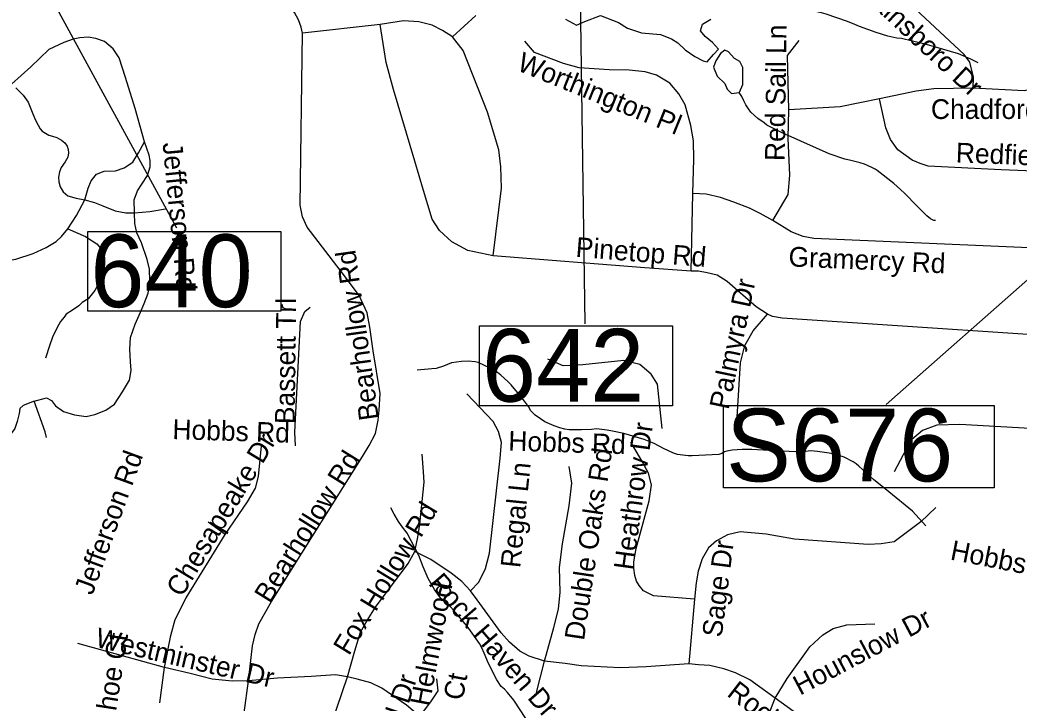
# Model space of a CAD drawing. Extents: x 1662474 to 1856135, y 779280 to 917889.
# Drawn here: x 1742716 to 1747522, y 858234 to 861521 of the extents above; entities that cross this region are included whole.
import ezdxf

# ---------------------------------------------------------------- set-up
doc = ezdxf.new("R2010")
doc.units = 0
for name, color, linetype in [('Exist Hydrographic Misc Water Feature', 7, 'Continuous'), ('Exist Hydrographic Pond Under 1500 Sq Ft', 7, 'Continuous'), ('Exist Road Non-System Type 51', 7, 'Continuous'), ('Exist Road Non-System Type 51 Label', 7, 'Continuous'), ('Exist Road Secondary Structure Ovrhead Sign Number Label', 7, 'Continuous'), ('Exist Road Secondary Structure Standard Bridge Number Label', 7, 'Continuous')]:
    doc.layers.add(name, color=color, linetype=linetype)

msp = doc.modelspace()

# ---------------------------------------------------------------- linework, layer by layer
at = {"layer": 'Exist Hydrographic Misc Water Feature'}
for points in [[(1747325.9, 861314.6), (1747290, 861333), (1747230.3, 861357.4), (1747076.6, 861402.7), (1747008.7, 861419.3), (1746956.8, 861431.7), (1746934.7, 861434), (1746890.8, 861442.3), (1746834.8, 861460.7), (1746755, 861489.3), (1746731.3, 861499.6), (1746697.2, 861513.8), (1746593.7, 861548.8), (1746571.7, 861554.9), (1746477.8, 861573.7), (1746449.7, 861576), (1746315.8, 861581), (1746297.8, 861581.2), (1746265.8, 861581.4), (1746179.7, 861574.1)], [(1747119.6, 860556.1), (1747111.6, 860556.1), (1747095.6, 860564.2), (1747077.8, 860578.4), (1747030.2, 860626.9), (1746972.6, 860685.3), (1746950.9, 860705.5), (1746919.1, 860733.8), (1746839.5, 860796.4), (1746829.5, 860802.6), (1746817.6, 860808.6), (1746793.6, 860820.8), (1746777.8, 860827), (1746757.7, 860833.1), (1746705.8, 860845.6), (1746683.9, 860851.7), (1746608, 860876.4), (1746410.8, 860964.1), (1746392.7, 860972.2), (1746309, 861014.9), (1746295.3, 861025.1), (1746265.4, 861047.2), (1746249.6, 861061.4), (1746231.5, 861077.6), (1746219.9, 861093.7), (1746208, 861111.7), (1746197.9, 861131.8), (1746188.1, 861151.9), (1746176.1, 861171.9)], [(1747073.5, 859086.1), (1747057.7, 859104.1), (1747010.1, 859156.5), (1746894.7, 859249.5), (1746821.3, 859310.1), (1746751.8, 859372.8), (1746737.8, 859384.9), (1746724.1, 859395), (1746680.2, 859417.3), (1746634.3, 859431.8), (1746608.2, 859435.9), (1746552.2, 859444.4), (1746520.3, 859446.7), (1746482.3, 859443), (1746448.3, 859443.3), (1746320.3, 859448.3), (1746236.3, 859453), (1746190.3, 859453.4), (1746142.3, 859449.8), (1746116.1, 859446), (1746104.2, 859442.1), (1746092.1, 859434.2), (1746078, 859430.2), (1745950, 859423.3), (1745929.9, 859423.5), (1745878, 859429.9), (1745860, 859436.1), (1745812.2, 859458.5), (1745766.5, 859482.9), (1745718.5, 859501.2), (1745620.7, 859530), (1745566.8, 859542.5), (1745540.9, 859546.8), (1745488.8, 859553.2), (1745464.8, 859549.4), (1745416.7, 859547.7), (1745356.8, 859548.2), (1745336.9, 859552.4), (1745312.9, 859558.6), (1745284.8, 859566.9), (1745263.1, 859577), (1745241.1, 859587.2), (1745219.2, 859601.4), (1745193.4, 859619.5), (1745173.5, 859639.8), (1745161.6, 859659.9), (1745141.9, 859686.1), (1745108.3, 859728.3), (1745078.5, 859764.6), (1745062.5, 859780.8), (1745028.9, 859811), (1745012.9, 859825.1), (1744977, 859845.5), (1744919.4, 859872), (1744905.5, 859876.1), (1744871.4, 859878.3), (1744839.4, 859876.6), (1744791.3, 859871), (1744753.1, 859855.3), (1744717, 859843.6), (1744696.9, 859841.8), (1744627, 859836.3)], [(1745230.5, 858034.8), (1745092.1, 858248), (1745060.5, 858284.3), (1745046.5, 858300.4), (1745030.5, 858312.5), (1745008.8, 858344.7), (1744969.4, 858423.1), (1744947.9, 858473.3), (1744938.1, 858499.3), (1744926.2, 858519.5), (1744866.9, 858604), (1744801.5, 858680.6), (1744787.6, 858694.7), (1744769.7, 858710.8), (1744743.9, 858733.1), (1744726, 858757.2), (1744710.3, 858779.3), (1744678.7, 858833.5), (1744655.3, 858889.8), (1744633.6, 858944), (1744578.4, 859050.5), (1744550.7, 859086.7), (1744537, 859106.9), (1744515.3, 859143.1), (1744499.5, 859173.2)]]:
    msp.add_lwpolyline(points, dxfattribs=at)
at = {"layer": 'Exist Hydrographic Pond Under 1500 Sq Ft'}
for points in [[(1745339.3, 861524.2), (1745392.4, 861496.4), (1745432.8, 861514.1), (1745508.7, 861541.9), (1745594.7, 861509), (1745637.7, 861481.2), (1745706, 861458.4), (1745797.1, 861450.8), (1745850.2, 861430.6), (1745880.5, 861410.4), (1745915.9, 861377.5), (1745961.5, 861344.7), (1746001.9, 861324.4), (1746022.2, 861319.4), (1746052.5, 861354.8), (1746075.3, 861380.1), (1746047.5, 861412.9), (1746012.1, 861440.7), (1745989.3, 861468.5), (1745999.4, 861501.4), (1746039.9, 861524.2)], [(1746151.2, 861337.1), (1746123.4, 861367.4), (1746105.7, 861375), (1746085.4, 861359.8), (1746062.7, 861324.4), (1746052.5, 861294.1), (1746070.2, 861251.1), (1746105.7, 861215.7), (1746118.3, 861187.9), (1746138.5, 861167.7), (1746176.1, 861171.9)], [(1746151.2, 861337.1), (1746176.5, 861321.9), (1746191.7, 861294.1), (1746191.7, 861208.1), (1746176.1, 861171.9)]]:
    msp.add_lwpolyline(points, dxfattribs=at)
at = {"layer": 'Exist Road Non-System Type 51'}
for p, q in [((1744796.8, 861439.8), (1744909.1, 861542.9)), ((1744448.8, 861499.6), (1744075, 861457.9)), ((1745944, 860312.7), (1745952.9, 860685.9)), ((1743703.1, 859044.5), (1743620.9, 859103.9)), ((1745960.5, 858733.5), (1745933.5, 858421.9)), ((1743411.5, 858404.9), (1742993.6, 858520.9)), ((1743387.6, 858234.5), (1743411.5, 858404.9)), ((1745200.6, 858283.9), (1745239.5, 858435.4))]:
    msp.add_line(p, q, dxfattribs=at)
for points in [[(1747300.9, 861191.9), (1747303, 861245), (1747285.4, 861317.9), (1747257.4, 861355.5), (1746977, 861616.9), (1746895.6, 861706.4), (1746764.4, 861858.6), (1746658.1, 862000.6)], [(1744075, 861457.9), (1744068.6, 861485.9), (1744055.9, 861520.9), (1744035.9, 861557), (1743992.4, 861612.9), (1743952.6, 861649.2), (1743907.5, 861688), (1743832.8, 861749.9), (1743780.5, 861791.7), (1743725.6, 861833.7), (1743668.6, 861877.5), (1743617.5, 861918.2), (1743573.1, 861947.9), (1743545.1, 861963.9), (1743531.1, 861969.4), (1743502.6, 861988.5)], [(1744796.8, 861439.8), (1744747.6, 861470.2), (1744697.9, 861495.1), (1744634.6, 861512.7), (1744560.2, 861517.2), (1744448.8, 861499.6)], [(1744991.5, 860386.4), (1744869.8, 860411.7), (1744793.6, 860452.4), (1744734.2, 860507.4), (1744697.9, 860561.8), (1744657.1, 860700.1), (1744614.4, 860840.8), (1744512.2, 861186.4), (1744476.9, 861315.9), (1744448.8, 861499.6)], [(1743315.1, 860935), (1743269.2, 861094.9), (1743223.6, 861243.9), (1743192.1, 861338.7), (1743164.2, 861381.4), (1743121.8, 861416.9), (1743080.8, 861431.1), (1743044.2, 861437.9), (1743003.4, 861434.5), (1742971.9, 861428.7), (1742926.4, 861412.2), (1742854, 861378.9), (1742767.1, 861294.6), (1742675, 861212.2)], [(1744363.9, 859419.5), (1744396, 859472.9), (1744426.1, 859531.1), (1744439.5, 859594.9), (1744444.2, 859642.4), (1744447.6, 859724), (1744414.6, 859928.2), (1744398.9, 860042.1), (1744386.2, 860112.2), (1744347.9, 860195.1), (1744276, 860290.2), (1744096.8, 860523.4), (1744074.8, 860574.1), (1744063.4, 860630.2), (1744075, 861457.9)], [(1744991.5, 860386.4), (1745032.1, 860711.7), (1745028.5, 860813.8), (1745019.6, 860895.4), (1744964.4, 861077.5), (1744847.6, 861374.1), (1744796.8, 861439.8)], [(1746414.6, 861088.9), (1746407.2, 861350.2), (1746463.6, 861422.2)], [(1747781.1, 861448.1), (1747696.9, 861260.4), (1747666.5, 861237.6), (1747630, 861208.2), (1747596.6, 861189.1), (1747546.9, 861180.4), (1747300.9, 861191.9)], [(1745952.9, 860685.9), (1745957.1, 860850.2), (1745955, 860939.5), (1745943.6, 861013.5), (1745915.4, 861111.7), (1745884.6, 861166), (1745841.9, 861216.1), (1745778.1, 861255.8), (1745722.8, 861272), (1745646.6, 861279.4), (1745549.5, 861281.2), (1745406.1, 861290.9), (1745330.9, 861310.6), (1745190.4, 861364.9), (1745144.5, 861419.2)], [(1742696.2, 861194.9), (1742731.1, 861158.9), (1742755.1, 861124.8), (1742771.6, 861085.4), (1742787.9, 861041.6), (1742802.6, 861014.2), (1742813.4, 860997.2), (1742822.5, 860986.4), (1742838, 860975.9), (1742854.5, 860966.5), (1742872.1, 860961), (1742892.9, 860954.7), (1742914.9, 860942.4), (1742931.9, 860929.5), (1742942.4, 860914), (1742948, 860897.8), (1742948.8, 860881.2), (1742946.1, 860860.4), (1742933.5, 860837.6), (1742914.1, 860810.4), (1742905.1, 860789.4), (1742900.1, 860764.4), (1742902.9, 860741.4), (1742908.1, 860717.9), (1742922.8, 860694.4), (1742946.4, 860675.2), (1742986.6, 860663.9), (1743027.2, 860654.9)], [(1747300.9, 861191.9), (1747111.4, 861188.9), (1747026.9, 861178.4), (1746850, 861140.8)], [(1746850, 861140.8), (1746661.2, 861102.4), (1746414.6, 861088.9)], [(1747991.6, 860776.5), (1747436.4, 860800.4), (1747084.4, 860817.9), (1747046.9, 860829.8), (1747007.1, 860846), (1746939.5, 860896.2), (1746904.1, 860946), (1746880.4, 861001.4), (1746850, 861140.8)], [(1746337.4, 860556.5), (1746411.9, 860681.5), (1746419, 860774.4), (1746411.9, 860952.6), (1746414.6, 861088.9)], [(1743027.2, 860654.9), (1743043, 860712.2), (1743057.6, 860747.1), (1743084.4, 860778.6), (1743120.6, 860793.2), (1743174.8, 860795.1), (1743217.5, 860809), (1743259, 860836.1), (1743286, 860880.9), (1743315.1, 860935)], [(1743265.9, 860593), (1743264.8, 860654.9), (1743280.5, 860698.8), (1743301.8, 860730.2), (1743328.9, 860773.1), (1743342.1, 860813.5), (1743341.1, 860845), (1743336.6, 860869.7), (1743315.1, 860935)], [(1742945.1, 860515.4), (1742988.1, 860579.6), (1743027.2, 860654.9)], [(1743027.2, 860654.9), (1743074.5, 860642.4), (1743113.9, 860626.4), (1743173.4, 860601.9), (1743225.4, 860592), (1743265.9, 860593)], [(1746337.4, 860556.5), (1746277, 860589.9), (1746224.9, 860614.9), (1746150, 860644.8), (1746086.2, 860667.2), (1746016.4, 860681.8), (1745952.9, 860685.9)], [(1743265.9, 860593), (1743340.1, 860598.5), (1743415.4, 860612.2)], [(1742784.1, 859685.7), (1742842.8, 859702.8), (1742867.6, 859689.6), (1742886.9, 859663.4), (1742925.1, 859635.9), (1742977.6, 859620.1), (1743033.8, 859612.4), (1743075.8, 859621.7), (1743128.2, 859642.4), (1743170, 859672), (1743208.6, 859731.6), (1743241.9, 859787.8), (1743250.6, 859833.2), (1743247.1, 859875.4), (1743243.5, 859936.1), (1743247.1, 859992.2), (1743270.2, 860056.5), (1743296, 860114.9), (1743313.1, 860156.9), (1743332.8, 860205.6), (1743339.9, 860265.2), (1743338, 860321.9), (1743327.8, 860368.4), (1743299.4, 860448.9), (1743277.1, 860496.2), (1743267.9, 860541.4), (1743265.9, 860593)], [(1742638.2, 860359.7), (1742695.5, 860370.2), (1742778.6, 860397.2), (1742841.6, 860425.4), (1742889.9, 860454.7), (1742915.9, 860479.4), (1742945.1, 860515.4)], [(1742945.1, 860515.4), (1743030.6, 860478.4), (1743063.1, 860458.1), (1743084.6, 860443.2), (1743102.2, 860422.9), (1743113.9, 860402.5), (1743121.8, 860378.1), (1743121.8, 860346.6), (1743118.4, 860310.4), (1743100.4, 860264.4), (1743075.5, 860219.5), (1743044.2, 860179.4), (1743015.4, 860161.2), (1742998.1, 860145), (1742968.6, 860125), (1742938.2, 860105.1), (1742927.8, 860090.7), (1742910.1, 860069.9), (1742894.9, 860041.1), (1742872.4, 859994.9), (1742858.5, 859957.4), (1742839, 859893)], [(1747978.1, 860407.4), (1746535.4, 860469.9), (1746483.4, 860479.1), (1746425.9, 860501.2), (1746337.4, 860556.5)], [(1745944, 860312.7), (1745721.6, 860328.4), (1744991.5, 860386.4)], [(1746312.5, 860104.4), (1746257.1, 860140.8), (1746117.4, 860262.9), (1746069.6, 860292), (1746021.6, 860304.4), (1745979.4, 860311.7), (1745944, 860312.7)], [(1744040.6, 859471.5), (1744037.4, 859536.4), (1744065, 860069.4), (1744086, 860118.2), (1744111.8, 860139.5)], [(1746162.6, 859558.4), (1746181.2, 859870.4), (1746203.2, 859954.2), (1746242.6, 860024.2), (1746312.5, 860104.4)], [(1747973.1, 859989.4), (1747539.5, 860008.5), (1746382.2, 860085.7), (1746336.4, 860094.1), (1746312.5, 860104.4)], [(1745804.4, 859554.2), (1745782.2, 859768.4), (1745752.4, 859816.7), (1745698, 859863.4), (1745620.9, 859882.2), (1745423, 859860.5), (1745328, 859856), (1745255.2, 859887.8)], [(1745025.1, 859412.4), (1745031.6, 859486.8), (1745017.8, 859540.5), (1744991.8, 859588.6), (1744865.8, 859721.9)], [(1742784.1, 859685.7), (1742730.9, 859666.2), (1742714.1, 859651.4), (1742711.5, 859627.2), (1742702, 859588.1), (1742690.2, 859554.4), (1742663.1, 859518), (1742624.1, 859486.2), (1742575.8, 859453.9), (1742521.1, 859442.9), (1742474.2, 859446.9), (1742448, 859446.6), (1742427, 859455.2), (1742411.2, 859476.5), (1742407.9, 859497.2), (1742385, 859534.2), (1742360.6, 859544.5), (1742306.2, 859565.5), (1742259, 859621.7)], [(1742843.8, 859512.2), (1742836.4, 859538.2), (1742784.1, 859685.7)], [(1747881.5, 859537.4), (1747828.1, 859539.8), (1747237.6, 859574.2), (1747125.6, 859571.5), (1747057.1, 859545.2), (1747005.9, 859502.2), (1746979.4, 859455.2), (1746920.9, 859346.9)], [(1743703.1, 859044.5), (1743810.4, 859202), (1743848.8, 859268.4), (1743863.4, 859323.2), (1743877.4, 859470.8)], [(1745960.5, 858733.5), (1745763.6, 858748.9), (1745715.6, 858774.2), (1745694.9, 858799.1), (1745681.2, 858820.9), (1745673.4, 858847.9), (1745668.9, 858882.2), (1745669.4, 858912.5), (1745679.9, 858976.8), (1745742.1, 859206.9), (1745753.1, 859284.4), (1745739.8, 859339.5), (1745700.4, 859410.1), (1745654.2, 859489.6)], [(1743815.6, 858340.6), (1743834.4, 858508.2), (1743847.6, 858563.2), (1743863.9, 858615.1), (1743925.1, 858721.9), (1744363.9, 859419.5)], [(1744614.6, 858962.9), (1744628.8, 859031.4), (1744639.5, 859095.2), (1744660.8, 859297.2), (1744657.1, 859346.9), (1744649.8, 859431.1)], [(1744883.4, 858772.9), (1744922.5, 858814.6), (1744954.5, 858881.5), (1744973.9, 858955.5), (1745025.1, 859412.4)], [(1745239.5, 858435.4), (1745283.4, 858597), (1745306.4, 858685.4), (1745314.9, 858767.6), (1745310.4, 858885.4), (1745325.1, 858999.6), (1745358.1, 859182), (1745371, 859291.8), (1745357.4, 859371.8)], [(1747121.9, 859173.9), (1747050, 859106.2), (1746920.6, 859009.4), (1746858.4, 858999.1), (1746795.9, 858997), (1746441.9, 859021.9), (1746305.4, 859045.5), (1746180.1, 859057.4), (1746119.9, 859042.4), (1746066.9, 859013.5), (1746028.2, 858980.4), (1745997.2, 858927.2), (1745977.9, 858868.9), (1745968.6, 858811.4), (1745960.5, 858733.5)], [(1743411.5, 858404.9), (1743440.9, 858558.7), (1743462.9, 858635.6), (1743514.9, 858739.8), (1743703.1, 859044.5)], [(1744291, 858360.2), (1744326.4, 858485.2), (1744354.2, 858575.2), (1744386.5, 858631.4), (1744426.1, 858694.9), (1744583.1, 858905.9), (1744614.6, 858962.9)], [(1744883.4, 858772.9), (1744840.6, 858817.8), (1744790.6, 858858.7), (1744691.8, 858923.8), (1744614.6, 858962.9)], [(1745239.5, 858435.4), (1745164.8, 858458.4), (1745120.9, 858483.4), (1745070, 858526.9), (1745030.4, 858571.8), (1744914.6, 858730.1), (1744883.4, 858772.9)], [(1746347.9, 858257.4), (1746406.4, 858351.9), (1746515.4, 858504.6), (1746577.2, 858561.2), (1746626.9, 858592.8), (1746693.9, 858610.7), (1746828.1, 858614.6)], [(1743815.6, 858340.6), (1743736.4, 858339.5), (1743640.6, 858348.9), (1743534.4, 858375.2), (1743411.5, 858404.9)], [(1745933.5, 858421.9), (1745728.2, 858408.5), (1745602.2, 858403), (1745414.6, 858413.2), (1745337.6, 858423.2), (1745239.5, 858435.4)], [(1746347.9, 858257.4), (1746226.1, 858345.9), (1746157.4, 858379.2), (1746102.2, 858398), (1746034.5, 858414.6), (1745980.1, 858417.5), (1745933.5, 858421.9)], [(1744291, 858360.2), (1744233.2, 858369.7), (1744115.6, 858361.4), (1743954.2, 858353.2), (1743815.6, 858340.6)], [(1744192.9, 857189.4), (1744123, 857461.4), (1744099.9, 857582.4), (1744099.9, 857644), (1744108.9, 857772.6), (1744117.8, 857830.6), (1744135.4, 857903), (1744291, 858360.2)], [(1744639.5, 858168.7), (1744575, 858223), (1744456.4, 858305.2), (1744404.1, 858331.1), (1744337.4, 858348.7), (1744291, 858360.2)], [(1744639.5, 858168.7), (1744696, 858244.8), (1744727.1, 858292), (1744721.6, 858349.8)], [(1743729.1, 857706.2), (1743738.2, 857829), (1743773.6, 858032.2), (1743815.6, 858340.6)], [(1746254.1, 857964.8), (1746298, 858126.9), (1746347.9, 858257.4)], [(1746842.9, 857920.9), (1746759.4, 857964.4), (1746636.6, 858047.9), (1746347.9, 858257.4)]]:
    msp.add_lwpolyline(points, dxfattribs=at)
at = {"layer": 'Exist Road Secondary Structure Ovrhead Sign Number Label'}
msp.add_line((1748518, 861115), (1746882.7, 859670), dxfattribs=at)
msp.add_lwpolyline([(1746099.6, 859664.8), (1747402.2, 859664.8), (1747402.2, 859269.9), (1746099.6, 859269.9)], close=True, dxfattribs=at)
at = {"layer": 'Exist Road Secondary Structure Standard Bridge Number Label'}
for p, q in [((1745392.4, 862976.3), (1745433.2, 860059.1)), ((1742518.2, 862261.8), (1743468.9, 860520.9))]:
    msp.add_line(p, q, dxfattribs=at)
for points in [[(1743041.4, 860503.1), (1743970.4, 860503.1), (1743970.4, 860119), (1743041.4, 860119)], [(1744925.6, 860048.4), (1745854.5, 860048.4), (1745854.5, 859664.3), (1744925.6, 859664.3)]]:
    msp.add_lwpolyline(points, close=True, dxfattribs=at)

# ---------------------------------------------------------------- texts
at = {"layer": 'Exist Road Non-System Type 51 Label'}
for s, rotation, p in [('Gainsboro Dr', 317.1418, (1746738.3, 861658)), ('Red Sail Ln', 89.2334, (1746394.6, 860841.5)), ('Worthington Pl', 337.8473, (1745101.1, 861280.7)), ('Jefferson Rd', 275.5667, (1743401.3, 860928.3)), ('Jefferson Rd', 275.5667, (1743401.3, 860928.3)), ('Redfield Dr', 357.7902, (1747216.5, 860835.5)), ('Pinetop Rd', 355.4863, (1745386.6, 860381.4)), ('Gramercy Rd', 357.431, (1746411.3, 860335.4)), ('Bearhollow Rd', 97.9881, (1744442.7, 859600.5)), ('Palmyra Dr', 78.1549, (1746124.4, 859642.1)), ('Bassett Trl', 89.3215, (1744036.9, 859575.6)), ('Bassett Trl', 89.3215, (1744036.9, 859575.6)), ('Hobbs Rd', 358.2391, (1743447.9, 859504)), ('Hobbs Rd', 358.2391, (1743447.9, 859504)), ('Heathrow Dr', 82.2535, (1745665.7, 858870.3)), ('Heathrow Dr', 82.2535, (1745665.7, 858870.3)), ('Chesapeake Dr', 58.866, (1743494.5, 858738.7)), ('Chesapeake Dr', 58.866, (1743494.5, 858738.7)), ('Hobbs Rd', 358.2391, (1745063.8, 859448.6)), ('Bearhollow Rd', 57.9903, (1743917.8, 858708.5)), ('Double Oaks Rd', 81.5517, (1745428.8, 858531.6)), ('Jefferson Rd', 70.0478, (1743063.6, 858748.5)), ('Jefferson Rd', 70.0478, (1743063.6, 858748.5)), ('Regal Ln', 84.2388, (1745121.8, 858881.3)), ('Fox Hollow Rd', 58.6082, (1744298.2, 858458)), ('Sage Dr', 82.7797, (1746091.3, 858547.1)), ('Hobbs Rd', 348.9879, (1747187.1, 858924.8)), ('Rock Haven Dr', 310.8798, (1744676.9, 858807.3)), ('Helmwood', 79.2228, (1744684.4, 858214.8)), ('Hounslow Dr', 28.0097, (1746468, 858268.7)), ('Westminster Dr', 346.9078, (1743072.8, 858504.9)), ('Horseshoe Ct', 81.1242, (1743115.9, 857795)), ('Helmwood Dr', 71.6647, (1744385, 857621.7)), (' Ct', 79.2228, (1744838.5, 858207.8)), ('Rock Haven Dr', 322.3647, (1746112, 858271.3))]:
    msp.add_text(s, height=95, rotation=rotation, dxfattribs=at).set_placement(p)
msp.add_text('Chadford Pl', height=95, dxfattribs=at).set_placement((1747098, 861044.4))
at = {"layer": 'Exist Road Secondary Structure Ovrhead Sign Number Label'}
msp.add_text('S676', height=350, dxfattribs=at).set_placement((1746112.1, 859300.5))
at = {"layer": 'Exist Road Secondary Structure Standard Bridge Number Label'}
for s, p in [('640', (1743054, 860138.7)), ('642', (1744938.1, 859684.1))]:
    msp.add_text(s, height=350, dxfattribs=at).set_placement(p)

doc.saveas('drawing.dxf')
